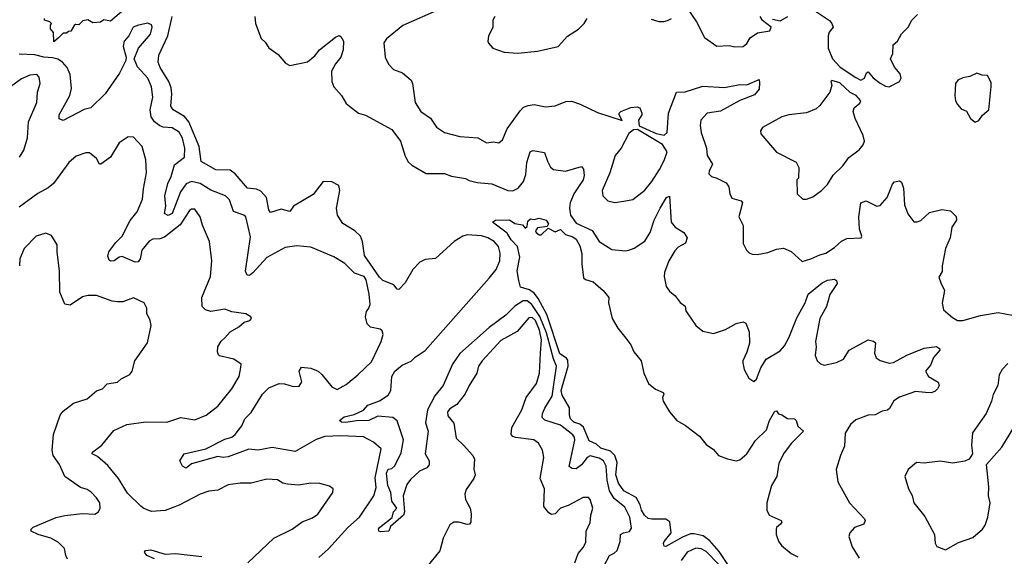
# Model space of a CAD drawing. Extents: x 2199565 to 2323334, y 894172 to 1018966.
# Tile 359 of 440: x 2275298 to 2280901, y 976881 to 979938. Entities that reach past the tile are written whole.
import ezdxf

# ---------------------------------------------------------------- set-up
doc = ezdxf.new("R2010")
doc.units = 0

msp = doc.modelspace()

# ---------------------------------------------------------------- linework, layer by layer
at = {"layer": '0CON10XD'}
for points in [[(2275888.3, 979991.7), (2275815, 979930), (2275777, 979937), (2275757.5, 979922.5), (2275715, 979920), (2275686.1, 979936.1), (2275658.3, 979931.7), (2275635, 979907.5), (2275615, 979910), (2275607.5, 979905), (2275588.3, 979871.7), (2275575, 979870), (2275565, 979860), (2275545, 979860), (2275517, 979833), (2275491.7, 979811.7), (2275490, 979865), (2275473.3, 979885), (2275473.6, 979906.4), (2275480, 979915), (2275470, 979925), (2275440, 979935), (2275440, 979945)], [(2277684, 979995), (2277478.1, 979905), (2277385, 979828), (2277370.8, 979805), (2277377.5, 979725), (2277396.2, 979685), (2277425, 979654), (2277475.7, 979635.7), (2277525, 979593.3), (2277532.9, 979575), (2277548, 979465), (2277580, 979415), (2277636.4, 979376.4), (2277670, 979325), (2277715, 979295.6), (2277801.7, 979271.7), (2277905, 979265.6), (2277955, 979236.7), (2277995, 979241.2), (2278025, 979236.7), (2278045, 979253.3), (2278071.9, 979315), (2278145, 979419.2), (2278165, 979438.6), (2278190.4, 979449.6), (2278225, 979454.4), (2278289.7, 979440.3), (2278345, 979446.7), (2278405, 979472.5), (2278437, 979473), (2278487.3, 979457.3), (2278585, 979408.1), (2278726.4, 979363.6), (2278708.8, 979395), (2278708.8, 979405), (2278718, 979415), (2278775, 979437.5), (2278812, 979442), (2278825.8, 979435.8), (2278838, 979405), (2278838, 979395), (2278820, 979365), (2278822.5, 979332.5), (2278919.3, 979289.3), (2278965, 979279.5), (2278981.5, 979295), (2278990.5, 979405), (2279035, 979524), (2279085, 979526), (2279185, 979558.4), (2279308, 979552), (2279395, 979568.2), (2279435, 979566.9), (2279505, 979597.5), (2279508.3, 979578.3), (2279505, 979542.5), (2279479.7, 979510.3), (2279395, 979478.2), (2279285, 979417.1), (2279210, 979405), (2279174.6, 979365), (2279170, 979335), (2279176.2, 979295), (2279206, 979205), (2279210.5, 979165), (2279240, 979115), (2279220.6, 979075), (2279219.7, 979059.7), (2279233.8, 979043.8), (2279265, 979035.8), (2279318.6, 979008.6), (2279333.3, 978985), (2279339.4, 978945), (2279350.6, 978920.6), (2279402.5, 978905), (2279411.2, 978895), (2279390, 978815), (2279414.4, 978765), (2279415, 978662.5), (2279434.2, 978624.2), (2279449.5, 978609.5), (2279465, 978601.2), (2279495, 978600), (2279555, 978612.5), (2279605, 978630.8), (2279645, 978636), (2279687.9, 978617.9), (2279751.2, 978561.2), (2279800, 978575), (2279851.3, 978598.7), (2279885, 978606.9), (2279935, 978640), (2279974.3, 978675.7), (2280005, 978692.2), (2280086.2, 978695), (2280090.8, 978705), (2280076.4, 978745), (2280071.9, 978815), (2280083.8, 978895), (2280115, 978905.7), (2280175, 978875.8), (2280195, 978879.2), (2280233.5, 978925), (2280265, 979000), (2280276.4, 979013.6), (2280305, 979020), (2280315, 979012.5), (2280327.8, 978977.8), (2280333.6, 978883.6), (2280352.1, 978832.1), (2280385, 978786.7), (2280405, 978786), (2280425, 978794.2), (2280475, 978838.6), (2280545, 978857.1), (2280595, 978848.8), (2280625.9, 978815.9), (2280628, 978795), (2280602.9, 978755), (2280592.9, 978695), (2280565.6, 978635), (2280546.9, 978535), (2280546.9, 978503.1), (2280528, 978472), (2280538.6, 978438.6), (2280560, 978395), (2280547.7, 978322.3), (2280554, 978285), (2280605, 978241.4), (2280634.6, 978224.6), (2280665, 978223.6), (2280765, 978251.9), (2280865, 978270), (2280945.6, 978254.4)], [(2279085, 980020), (2279148.8, 979925), (2279195, 979836.7), (2279265, 979786.2), (2279335, 979791.2), (2279366.4, 979783.6), (2279415, 979784), (2279435, 979801.2), (2279453.8, 979835), (2279496.8, 979863.2), (2279566.4, 979873.6), (2279574, 979895), (2279525, 979932.9), (2279510.8, 979955)], [(2279827, 979987), (2279905, 979933.3), (2279920, 979915), (2279926.7, 979895), (2279904.4, 979865.6), (2279898.1, 979845), (2279898.1, 979775), (2279923.1, 979715), (2279967.3, 979667.3), (2280055, 979607.5), (2280085, 979594), (2280105, 979603.8), (2280116.7, 979635), (2280125, 979641.2), (2280155, 979607.1), (2280195, 979576.5), (2280225, 979558.1), (2280245, 979554.3), (2280303.3, 979585), (2280313.8, 979605), (2280308.3, 979628.3), (2280275, 979666.7), (2280253.3, 979715), (2280266, 979745), (2280268.8, 979795), (2280292, 979815), (2280315, 979856.2), (2280353.8, 979895), (2280373.8, 979935), (2280406.4, 979966.4)], [(2278590, 976765), (2278654, 976886), (2278681.2, 976898.8), (2278697.1, 976915), (2278714.5, 976965), (2278717.5, 977005), (2278733.3, 977015), (2278768.3, 977021.7), (2278778.7, 977041.3), (2278770.2, 977105), (2278742.1, 977162.1), (2278681.2, 977211.2), (2278654.5, 977255), (2278641.5, 977315), (2278635.6, 977395), (2278619.1, 977425), (2278595, 977439.5), (2278545, 977453.5), (2278527.7, 977445), (2278495, 977403.1), (2278465, 977380), (2278441.5, 977381.5), (2278425, 977392.5), (2278456.9, 977543.1), (2278455, 977559.2), (2278445, 977573.8), (2278375, 977628.6), (2278286.7, 977656.7), (2278271.7, 977671.7), (2278273.4, 977695), (2278285.3, 977725), (2278327.5, 977792.5), (2278353.3, 977965), (2278336.3, 978006.3), (2278295.5, 978155), (2278257.8, 978247.8), (2278213.1, 978315), (2278185, 978337), (2278163.5, 978336.5), (2278115, 978306.9), (2278064.9, 978255.1), (2277970, 978185), (2277803.4, 978036.6), (2277761.6, 977975), (2277719.3, 977880.7), (2277707, 977855), (2277660, 977795), (2277618.7, 977715), (2277607.6, 977642.4), (2277621.5, 977595), (2277605.3, 977465.3), (2277627.8, 977425), (2277628.6, 977401.4), (2277615, 977386), (2277573.6, 977366.4), (2277521.7, 977318.3), (2277500.4, 977289.6), (2277480, 977225), (2277487.2, 977135), (2277481.1, 977115), (2277408.1, 977051.9), (2277399.2, 977025), (2277351.3, 977021.3), (2277340.8, 977025), (2277339.5, 977035), (2277344.7, 977045.3), (2277417.4, 977102.6), (2277426, 977134), (2277444, 977155), (2277416.1, 977196.1), (2277410, 977245), (2277393.5, 977285), (2277385.4, 977354.6), (2277395, 977377), (2277415, 977381.5), (2277432.9, 977397.1), (2277469.2, 977470.8), (2277482.8, 977545), (2277445, 977652.9), (2277421.7, 977671.7), (2277335, 977680), (2277285, 977654.2), (2277215, 977653.1), (2277153.3, 977643.3), (2277130, 977645), (2277117.8, 977655), (2277143.7, 977676.3), (2277200.5, 977689.5), (2277255, 977713.3), (2277278.8, 977741.2), (2277345, 977766.2), (2277395, 977799.1), (2277410.8, 977825), (2277416, 977905), (2277432.3, 977935), (2277475, 977969.6), (2277525, 977991.9), (2277548.1, 978015), (2277605, 978053.8), (2277970, 978465), (2278009.2, 978515), (2278030, 978565), (2278031.9, 978608.1), (2278021.9, 978645), (2277997.3, 978675), (2277962.5, 978695), (2277925, 978705.9), (2277845, 978711.9), (2277818.8, 978705), (2277769.7, 978675), (2277665, 978578), (2277605, 978571.9), (2277575, 978556.6), (2277534.6, 978515.4), (2277491, 978439), (2277455, 978401.2), (2277445, 978403.3), (2277426.9, 978426.9), (2277365, 978451.6), (2277345, 978471.3), (2277260.8, 978595), (2277248, 978675), (2277236.4, 978705), (2277205, 978735.2), (2277136.4, 978776.4), (2277105.9, 978825), (2277101.1, 978865), (2277120.3, 978965), (2277113.2, 978993.2), (2277075, 979013.3), (2277025, 979015.4), (2276967.4, 978942.6), (2276856.7, 978875), (2276835.8, 978844.2), (2276785, 978857.6), (2276725, 978840), (2276715.5, 978855.5), (2276702.8, 978925), (2276671, 978961), (2276645, 978973.1), (2276595, 978978.4), (2276525, 979060.3), (2276495, 979080.9), (2276415, 979083.1), (2276330.7, 979130.7), (2276318.6, 979215), (2276261, 979355), (2276235, 979386.8), (2276172.1, 979425), (2276158, 979445), (2276163.6, 979515), (2276159.1, 979549.1), (2276145.9, 979585), (2276096.9, 979665), (2276085.9, 979695), (2276089.4, 979735), (2276140.4, 979845), (2276165.2, 979954.8)], [(2276636.2, 979955), (2276640, 979915), (2276671.2, 979831.2), (2276695, 979810), (2276715, 979777.5), (2276769.5, 979739.5), (2276810.5, 979690.5), (2276835, 979676.7), (2276935, 979697.5), (2276978, 979732), (2277004, 979766), (2277095, 979838), (2277115, 979846.7), (2277125, 979842.5), (2277140, 979815), (2277138.1, 979765), (2277125, 979724.3), (2277094.7, 979685.3), (2277073.2, 979645), (2277074.6, 979584.6), (2277085.3, 979555.3), (2277130, 979505), (2277155, 979460), (2277174.3, 979444.3)], [(2278001.2, 979955), (2277991.2, 979935), (2277991.2, 979895), (2277966.1, 979843.9), (2277961.2, 979815), (2277965, 979803.3), (2277991.2, 979775), (2278055, 979752), (2278132.3, 979747.7), (2278245, 979758.6), (2278361.2, 979785), (2278415.5, 979844.5), (2278477.3, 979882.7), (2278510, 979915), (2278526.2, 979945)], [(2278891.2, 979941.2), (2278935, 979926.7), (2278963.6, 979926.4), (2278985, 979933.8), (2279007.5, 979945)], [(2279581.1, 979941.1), (2279625, 979931.4), (2279669.2, 979955)], [(2277000.9, 976875), (2277055, 976924.8), (2277164.5, 977045.5), (2277232.1, 977105), (2277312.3, 977225), (2277325.9, 977274.1), (2277321.7, 977328.3), (2277355, 977492.5), (2277311.7, 977531.7), (2277255, 977561.1), (2277125, 977566.7), (2277035, 977563.2), (2276985, 977546.8), (2276865, 977478.8), (2276735, 977501.1), (2276655, 977485.4), (2276602.3, 977492.3), (2276485, 977448.4), (2276455, 977444.6), (2276425, 977449.1), (2276275, 977407.5), (2276245, 977383.3), (2276224.6, 977394.6), (2276210, 977425), (2276233.3, 977465), (2276356.9, 977493.1), (2276465, 977548.9), (2276505, 977560.5), (2276524.4, 977575), (2276562.2, 977625), (2276579.2, 977665), (2276615, 977700.8), (2276680.4, 977805), (2276715, 977841.8), (2276775, 977865.5), (2276805, 977863.6), (2276855, 977848.6), (2276888.8, 977851.2), (2276904, 977875), (2276888.5, 977935), (2276900.9, 977959.1), (2276955, 977952.5), (2276995.7, 977935), (2277017.1, 977917.1), (2277075, 977845.7), (2277105, 977831.4), (2277155, 977860), (2277222.5, 977915), (2277300.2, 977989.8), (2277355.6, 978105), (2277366, 978145), (2277361.2, 978165), (2277350, 978175), (2277295, 978187.1), (2277274.5, 978204.5), (2277265.5, 978245.5), (2277271.3, 978275), (2277285, 978294.4), (2277291.8, 978315), (2277286.3, 978375), (2277270.4, 978455), (2277257.5, 978475), (2277204, 978494), (2277148.3, 978548.3), (2277085, 978586.9), (2276955, 978642), (2276875, 978650), (2276809.3, 978640.7), (2276705, 978582.7), (2276625, 978495.8), (2276605, 978480), (2276592.1, 978482.1), (2276582.5, 978505), (2276611.5, 978701.5), (2276585, 978814), (2276573.6, 978823.6), (2276514.3, 978844.3), (2276491.5, 978911.5), (2276469.2, 978935), (2276385, 978966.2), (2276325, 979005.2), (2276275.2, 979015.2), (2276245, 979002.3), (2276213, 978957), (2276165, 978833.2), (2276142.5, 978822.5), (2276123, 978833), (2276130.5, 978875), (2276123.8, 978933.8), (2276140.3, 979005), (2276160.2, 979045), (2276178.8, 979111.2), (2276235.3, 979155), (2276238.4, 979205), (2276225, 979262.9), (2276205, 979296.2), (2276165, 979322.5), (2276115, 979326), (2276095, 979333.4), (2276065, 979355.4), (2276045.8, 979385), (2276040.8, 979425), (2276056.5, 979496.5), (2276048.7, 979555), (2276026.8, 979605), (2275968.2, 979668.2), (2275948.9, 979715), (2275974.4, 979775), (2276042.5, 979855), (2276052.5, 979895), (2276047.8, 979907.8), (2276027.3, 979917.3), (2275975, 979907.3), (2275944.7, 979895.3), (2275918.2, 979845), (2275892.7, 979815), (2275886.2, 979785), (2275903.6, 979725), (2275901.8, 979705), (2275866.3, 979633.7), (2275783.8, 979516.2), (2275703.8, 979436.2), (2275665, 979426.4), (2275545, 979363.6), (2275523.6, 979373.6), (2275522.5, 979395), (2275582.7, 979505), (2275593.5, 979545), (2275584.8, 979625), (2275568.9, 979665), (2275542.6, 979695), (2275515, 979712.4), (2275485, 979721.2), (2275435, 979724.9), (2275385, 979737), (2275295, 979741.3)], [(2275297.5, 979155), (2275321.1, 979195), (2275342.9, 979265), (2275347.3, 979355), (2275395.6, 979465), (2275399.2, 979525), (2275414, 979575), (2275409.5, 979609.5), (2275396.1, 979626.1), (2275355, 979622), (2275309.3, 979600.7), (2275225, 979540)], [(2279775, 978914.5), (2279811.2, 978928.8), (2279861.2, 978965), (2279895, 978998.8), (2279927.3, 979052.7), (2279982.5, 979105), (2280015, 979152), (2280075, 979196), (2280098, 979225), (2280104.2, 979245), (2280098.3, 979278.3), (2280052, 979375), (2280041.2, 979415), (2280046.7, 979435), (2280078.6, 979461.4), (2280084, 979475), (2280057.1, 979505), (2280023.3, 979523.3), (2279965, 979577.1), (2279918.3, 979591.7), (2279913.6, 979586.4), (2279920, 979565), (2279907.5, 979525), (2279851.3, 979448.7), (2279829.6, 979430.4), (2279775, 979407.1), (2279675, 979395.5), (2279635, 979384.4), (2279525, 979324), (2279512.5, 979305), (2279515, 979287.5), (2279605, 979183.8), (2279716.6, 979126.6), (2279731.4, 979095), (2279730, 979035), (2279720, 979025), (2279721.2, 978945), (2279755, 978915.7), (2279775, 978914.5)], [(2280735, 979354.2), (2280755, 979363.3), (2280776.1, 979393.9), (2280813.3, 979425), (2280826.1, 979556.1), (2280825, 979580), (2280805, 979620), (2280775, 979622.5), (2280745, 979633.3), (2280705, 979613.3), (2280665, 979606.7), (2280636.1, 979593.9), (2280623.3, 979575), (2280618.8, 979505), (2280622.9, 979475), (2280634.2, 979455), (2280655, 979430), (2280685, 979416.7), (2280708, 979375), (2280735, 979354.2)], [(2277174.3, 979444.3), (2277225, 979406), (2277265, 979393.8), (2277415, 979311.9), (2277465.7, 979245), (2277490.7, 979160.7), (2277508.7, 979128.7), (2277529.3, 979109.3), (2277611.5, 979061.5), (2277715, 979060.8), (2277755, 979046), (2277835, 979033.8), (2277855, 979022), (2277900.8, 979010.8), (2277985, 979002.2), (2278075, 978964.7), (2278105, 978962.7), (2278135, 978978.5), (2278165, 979015.8), (2278177.6, 979055), (2278183.1, 979125), (2278202.9, 979185), (2278218, 979192), (2278285, 979182), (2278301.1, 979131.1), (2278318.5, 979098.5), (2278335, 979083.6), (2278404.6, 979075.4), (2278495, 979100.8), (2278507, 979087), (2278510, 979050), (2278504.6, 979025), (2278451.9, 978945), (2278429.8, 978895), (2278425.7, 978865), (2278432.5, 978825), (2278465, 978779.1), (2278555, 978736.9), (2278595, 978674.3), (2278668.3, 978628.3), (2278745, 978621.1), (2278765, 978624.5), (2278795, 978636.7), (2278855, 978675.6), (2278886.1, 978725), (2278908.2, 978795), (2278942.2, 978865), (2278978.8, 978925), (2278995, 978932.5), (2279005.5, 978785), (2279027.1, 978755), (2279077.5, 978725), (2279096.7, 978695), (2279086, 978665), (2279045, 978642.2), (2279025, 978621.9), (2278991.9, 978565), (2278966.9, 978496.9), (2278964.6, 978474.6), (2278977.4, 978417.4), (2278995, 978390.8), (2279027.5, 978365), (2279056.8, 978326.8), (2279085, 978306.7), (2279088.8, 978278.8), (2279145.6, 978195.6), (2279185, 978162.9), (2279245, 978150.8), (2279315, 978172.5), (2279375, 978207.5), (2279415, 978216), (2279429.7, 978209.7), (2279449.3, 978159.3), (2279450.5, 978095), (2279436, 978044), (2279412, 977995), (2279412.3, 977982.3), (2279421.2, 977945), (2279446.4, 977896.4), (2279475, 977877.5), (2279490.7, 977889.3), (2279515.6, 977955), (2279545.4, 978004.6), (2279625, 978051.8), (2279650.2, 978079.8), (2279674.7, 978125), (2279720, 978240), (2279768.2, 978325), (2279784.4, 978375), (2279865, 978439.1), (2279895, 978454.4), (2279935, 978458.8), (2279945, 978452.5), (2279949.2, 978435), (2279907.7, 978372.3), (2279888.9, 978305), (2279851.1, 978235), (2279826.9, 978105), (2279830, 978075), (2279824.3, 978024.3), (2279836, 977995), (2279855, 977977.5), (2279875, 977969.4), (2279945.3, 977984.7), (2279985.8, 978005), (2280018, 978055), (2280125, 978113.8), (2280157, 978107), (2280166.7, 978096.7), (2280162.3, 978037.7), (2280171.7, 978011.7), (2280195, 977996.9), (2280245, 977981.4), (2280270, 977985), (2280345, 978026.9), (2280445, 978066.9), (2280515, 978075.6), (2280532, 978065), (2280532.9, 978055), (2280497.3, 978012.7), (2280480.3, 977969.7), (2280452, 977935), (2280468.8, 977905), (2280523.3, 977873.3), (2280529.4, 977855), (2280521.1, 977835), (2280505, 977819.5), (2280485, 977812.9), (2280452.5, 977815), (2280395, 977819.4), (2280305, 977788.5), (2280272.6, 977767.4), (2280247.2, 977722.8), (2280235.5, 977714.5), (2280205, 977708.6), (2280165, 977687.8), (2280125.5, 977684.5), (2280055, 977659.4), (2280025, 977631.4), (2279995, 977582), (2279992.1, 977507.9), (2279968.1, 977455), (2279944.2, 977375), (2279952.5, 977305), (2280018.8, 977185), (2280105.7, 977095.7), (2280108.8, 977085), (2280101.2, 977065), (2280048, 977045), (2280022, 977015), (2280016, 976995), (2280035.6, 976935), (2280075, 976871.2)], [(2278685, 978896.9), (2278735, 978904.2), (2278786.1, 978913.9), (2278855, 978966.9), (2278895, 979015.6), (2278939.2, 979085), (2278965.4, 979135), (2278981.8, 979185), (2278956.6, 979226.6), (2278812.5, 979312.5), (2278790.5, 979309.5), (2278765, 979289.2), (2278721.4, 979205), (2278686.5, 979165), (2278655.3, 979064.7), (2278613.3, 978965), (2278615.8, 978935), (2278645.5, 978905.5), (2278685, 978896.9)], [(2275987.5, 977167.5), (2275911, 977241), (2275861.2, 977325), (2275799, 977399), (2275740.7, 977450.7), (2275710, 977465), (2275713.3, 977475), (2275765.4, 977514.6), (2275833, 977597), (2275908.2, 977631.8), (2276015, 977647.8), (2276135.5, 977644.5), (2276215, 977672.5), (2276295, 977658.1), (2276360, 977685), (2276425, 977736), (2276506, 977835), (2276546.2, 977905), (2276557, 977957), (2276557.5, 977975), (2276517.5, 978005), (2276435, 978023.3), (2276429.3, 978029.3), (2276424, 978045), (2276426.2, 978075), (2276443.6, 978106.4), (2276465, 978125.8), (2276495, 978159.2), (2276545, 978187.5), (2276575, 978214), (2276607.5, 978225), (2276617.5, 978235), (2276612.5, 978245), (2276585, 978262.5), (2276505, 978274.2), (2276465, 978288.1), (2276385, 978276.5), (2276354.6, 978284.6), (2276337.1, 978305), (2276334.5, 978355), (2276383.3, 978475), (2276390.6, 978565), (2276377.5, 978675), (2276338, 978768), (2276325.5, 978815), (2276295, 978857.5), (2276275, 978857.8), (2276265, 978850), (2276211.5, 978768.5), (2276121.9, 978698.1), (2276095, 978688.7), (2276055, 978688), (2276035, 978675.5), (2275993.1, 978625), (2275983.8, 978576.2), (2275971.3, 978558.7), (2275955, 978557.3), (2275881.2, 978588.8), (2275864.2, 978585.8), (2275835, 978564.4), (2275815, 978562.5), (2275807.5, 978567.5), (2275799.5, 978590.5), (2275804.6, 978615), (2275845, 978668.9), (2275880.9, 978705), (2275926.2, 978793.8), (2275965.9, 978844.1), (2275996.5, 978915), (2276002.1, 978975), (2276020.6, 979065), (2276015, 979140), (2275995, 979216.2), (2275945, 979268), (2275915, 979271.2), (2275864.4, 979235.6), (2275814.2, 979155), (2275760, 979115), (2275752.5, 979115), (2275735, 979146.7), (2275695, 979180), (2275675, 979180), (2275620.3, 979159.7), (2275577.1, 979125), (2275490, 979005), (2275460.6, 978979.4), (2275402, 978948), (2275295, 978869.5)], [(2279338, 976818), (2279278.3, 976908.3), (2279225, 976970.4), (2279187.9, 976997.9), (2279135, 977009.8), (2279115, 977008.5), (2279068.9, 976991.1), (2278975, 976936.7), (2278965, 976940), (2278961.2, 976955), (2278966, 976965), (2279004.4, 977015), (2278997.3, 977077.3), (2278975, 977093.3), (2278895, 977092.2), (2278875, 977097.5), (2278853.8, 977115), (2278836.8, 977145), (2278828.9, 977175), (2278805.7, 977215.7), (2278736.2, 977255), (2278705, 977297.8), (2278690.2, 977345), (2278697, 977415), (2278685.1, 977455.1), (2278659.3, 977479.3), (2278605, 977496.9), (2278579.2, 977519.2), (2278538.1, 977538.1), (2278506.8, 977616.8), (2278485, 977633.6), (2278451.8, 977645), (2278432.4, 977665), (2278426.1, 977685), (2278427.3, 977727.3), (2278385, 977799.1), (2278379.6, 977825), (2278419.2, 977965), (2278417.7, 977997.7), (2278409.6, 978009.6), (2278371.4, 978035), (2278298.1, 978258.1), (2278248.7, 978348.7), (2278227.5, 978377.5), (2278198.8, 978398.8), (2278147.5, 978415), (2278138.3, 978451.7), (2278128, 978508), (2278143.3, 978585), (2278130, 978645), (2278095, 978684.3), (2278071.9, 978721.9), (2277987.5, 978785), (2278005, 978796.2), (2278085, 978798), (2278115, 978777.5), (2278158.3, 978768.3), (2278175, 978750), (2278185, 978760), (2278189.3, 978790.7), (2278205, 978802.5), (2278225, 978800), (2278253.6, 978806.4), (2278293.3, 978795), (2278306.7, 978775), (2278300, 978760), (2278245, 978752.5), (2278233.3, 978735), (2278237.5, 978725), (2278253, 978713), (2278265, 978712.5), (2278305, 978750), (2278345, 978730), (2278375, 978743.3), (2278404.1, 978714.1), (2278445, 978701.1), (2278465, 978686.7), (2278485, 978650), (2278496.8, 978605), (2278496.3, 978545), (2278506.9, 978466.9), (2278517.9, 978457.9), (2278562, 978445), (2278617.5, 978395), (2278650, 978355), (2278647.5, 978325), (2278669.4, 978235), (2278701.4, 978181.4), (2278747, 978123)], [(2275570.8, 976865), (2275560, 976885), (2275552.5, 976925), (2275519.5, 976959.5), (2275475, 976984.4), (2275402.5, 977005), (2275363.3, 977025), (2275362.5, 977035), (2275375, 977046.7), (2275505, 977101.5), (2275555, 977114.4), (2275655, 977125.7), (2275725, 977120.8), (2275746.7, 977135), (2275756.7, 977155), (2275754, 977185), (2275736, 977215), (2275705, 977246.7), (2275681.7, 977261.7), (2275645, 977273.3), (2275555, 977335.7), (2275524.4, 977405), (2275488, 977455), (2275482.5, 977485), (2275491.1, 977575), (2275529.2, 977685), (2275545, 977708.8), (2275605, 977753.3), (2275682, 977778), (2275735, 977823.8), (2275770, 977835), (2275795, 977863.3), (2275855, 977872.5), (2275875, 977891.2), (2275925, 977916.7), (2275938, 977935), (2275953.8, 977995), (2276025, 978096.7), (2276046, 978196), (2276040, 978225), (2276021.2, 978265), (2276021.2, 978295), (2276006.2, 978325), (2275945, 978353.8), (2275885, 978330.8), (2275855, 978330), (2275825, 978334.3), (2275735, 978367.5), (2275685, 978367.5), (2275655, 978359.2), (2275585, 978310.8), (2275555, 978318), (2275526.7, 978385), (2275524.3, 978505), (2275511.2, 978615), (2275512, 978655), (2275478.7, 978708.7), (2275447.7, 978722.3), (2275391.2, 978705), (2275323.8, 978635), (2275298.8, 978575), (2275296.7, 978535)], [(2278457.3, 976845), (2278475, 976896.9), (2278506, 976934), (2278518.9, 976961.1), (2278520.9, 977025), (2278545, 977073.3), (2278548.2, 977115), (2278559.5, 977155), (2278544.4, 977204.4), (2278535, 977216), (2278505, 977216.2), (2278418.7, 977171.3), (2278375, 977155.5), (2278345, 977122.7), (2278325, 977120), (2278309.6, 977129.6), (2278279.7, 977165), (2278284, 977265), (2278260.4, 977325), (2278280, 977445), (2278273.1, 977485), (2278249.2, 977525), (2278224, 977545), (2278118.9, 977558.9), (2278103.8, 977563.8), (2278094.4, 977575), (2278098.2, 977615), (2278154.6, 977715), (2278180, 977785), (2278238.2, 977865), (2278256.6, 977925), (2278261.9, 978038.1), (2278266.7, 978113.3), (2278255, 978169.6), (2278232.6, 978225), (2278215, 978241.4), (2278195, 978240), (2278129.1, 978160.9), (2278035, 978110), (2277930, 977995), (2277908.9, 977965), (2277898.9, 977925), (2277855.6, 977855), (2277833.6, 977806.4), (2277784.5, 977745.5), (2277745, 977720.8), (2277731.4, 977705), (2277735, 977681.2), (2277769.3, 977639.3), (2277780.8, 977555), (2277824, 977515), (2277876.2, 977455), (2277885.8, 977435), (2277882.7, 977377.3), (2277890, 977345), (2277883.1, 977325), (2277838.5, 977261.5), (2277831.1, 977235), (2277835.4, 977205.4), (2277861.9, 977155), (2277867, 977123), (2277864.2, 977075.8), (2277856.7, 977065), (2277845, 977062.9), (2277796.7, 977076.7), (2277767.5, 977075), (2277745, 977061.2), (2277707.5, 976985), (2277688.3, 976911.7), (2277615, 976821.8)], [(2278747, 978123), (2278775.8, 978085), (2278792.9, 978045), (2278834.2, 977995), (2278849.5, 977925), (2278875.6, 977865), (2278915, 977833.3), (2278960, 977815), (2278963.8, 977805), (2278956, 977785), (2278958.6, 977765), (2278995, 977704.2), (2279037.5, 977655), (2279086.6, 977626.6), (2279165.9, 977565.9), (2279205, 977518.8), (2279245, 977490), (2279275, 977455.7), (2279325, 977435.6), (2279375, 977424.4), (2279395, 977430), (2279435.3, 977465), (2279485, 977541.8), (2279547.4, 977602.6), (2279565, 977655.7), (2279595, 977707.5), (2279605, 977710), (2279615, 977692.5), (2279635, 977687.5), (2279666.7, 977666.7), (2279706.7, 977665), (2279716, 977655), (2279725, 977622.5), (2279758.8, 977595), (2279690, 977525), (2279648.8, 977471.2), (2279617.6, 977412.4), (2279605.6, 977335), (2279576.3, 977283.7), (2279548.4, 977185), (2279550, 977145), (2279562.9, 977115), (2279631.2, 977085), (2279633.8, 977075), (2279628, 977065), (2279605, 977046), (2279601.5, 977035), (2279603.1, 977005), (2279615, 976968), (2279632.2, 976942.2), (2279687.9, 976897.9), (2279725, 976878.8)], [(2280920.3, 977979.7), (2280888, 977945), (2280872, 977915), (2280863.8, 977855), (2280836.8, 977803.2), (2280828.6, 977765), (2280798, 977695), (2280720, 977585), (2280713.8, 977515), (2280718.8, 977465), (2280700, 977435), (2280676.8, 977423.2), (2280607.9, 977412.1), (2280535, 977422.5), (2280445, 977412.5), (2280400, 977415), (2280353.3, 977375), (2280333.8, 977335), (2280356, 977265), (2280377, 977227), (2280385.7, 977185.7), (2280448.5, 977108.5), (2280502.5, 977005), (2280507, 976957), (2280517, 976937), (2280565, 976917.5), (2280639.3, 976960.7), (2280720.6, 976989.4), (2280775.7, 977035), (2280791.2, 977058.8), (2280806.8, 977105), (2280819.2, 977185), (2280810.9, 977225), (2280813.2, 977276.8), (2280800, 977405), (2280887.4, 977502.6), (2280954.5, 977615.5)], [(2276596.7, 976845), (2276745, 976984.4), (2276848.8, 977035), (2276905, 977078), (2276965, 977100.8), (2276995, 977122), (2277080, 977245), (2277082.5, 977265), (2277060.7, 977280.7), (2277005, 977296.2), (2276955, 977298), (2276885, 977286.2), (2276822.3, 977292.3), (2276795, 977298.8), (2276765, 977316), (2276705, 977320), (2276615, 977297.1), (2276553, 977297), (2276485, 977287.5), (2276425, 977258.2), (2276375, 977251.4), (2276325, 977234.5), (2276205, 977172.8), (2276125, 977142.2), (2276047.3, 977137.3), (2276005, 977154.1), (2275987.5, 977167.5)], [(2276065, 976867.3), (2276021.1, 976885), (2276008.9, 976905), (2276014.2, 976915), (2276045, 976918.4), (2276125, 976894), (2276185, 976898), (2276335, 976880.4)], [(2279275, 976836.5), (2279205, 976908.1), (2279175, 976924.7), (2279145, 976928.6), (2279096, 976904), (2279062.5, 976857.5)]]:
    msp.add_lwpolyline(points, dxfattribs=at)

doc.saveas('drawing.dxf')
